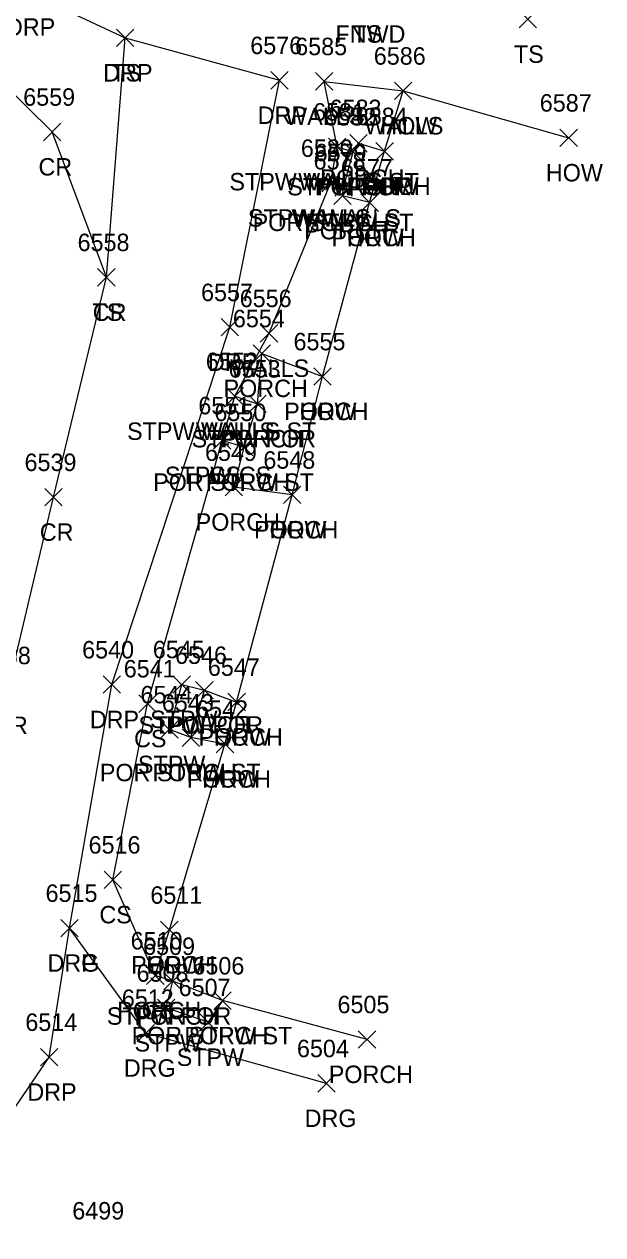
# Model space of a CAD drawing. Extents: x 1443912 to 1445411, y 621446 to 623693.
# Drawn here: x 1444682.3 to 1444748.6, y 622110.1 to 622248.9 of the extents above; entities that cross this region are included whole.
import ezdxf

# ---------------------------------------------------------------- set-up
doc = ezdxf.new("R2010")
doc.units = 0
for name, color, linetype in [('L_A', 7, 'Continuous'), ('L_I', 7, 'Continuous'), ('L_TIC', 7, 'Continuous'), ('LBC', 7, 'Continuous'), ('LBF', 7, 'Continuous'), ('LELB', 7, 'Continuous'), ('LWS', 7, 'Continuous'), ('P_A', 7, 'Continuous'), ('P_I', 7, 'Continuous'), ('P_TIC', 7, 'Continuous'), ('PRC', 7, 'Continuous'), ('R_A', 7, 'Continuous'), ('R_I', 7, 'Continuous'), ('R_TIC', 7, 'Continuous'), ('RDG', 7, 'Continuous'), ('RDP', 7, 'Continuous')]:
    doc.layers.add(name, color=color, linetype=linetype)

msp = doc.modelspace()

# ---------------------------------------------------------------- linework, layer by layer
at = {"layer": 'L_TIC'}
for points in [[(1444738.97, 622248.43), (1444740.97, 622250.43)], [(1444740.97, 622248.43), (1444738.97, 622250.43)], [(1444692.82, 622246.29), (1444694.82, 622248.29)], [(1444694.82, 622246.29), (1444692.82, 622248.29)], [(1444715.62, 622241.31), (1444717.62, 622243.31)], [(1444717.62, 622241.31), (1444715.62, 622243.31)], [(1444724.68, 622240.22), (1444726.68, 622242.22)], [(1444726.68, 622240.22), (1444724.68, 622242.22)], [(1444724.68, 622240.22), (1444726.68, 622242.22)], [(1444726.68, 622240.22), (1444724.68, 622242.22)], [(1444743.65, 622234.84), (1444745.65, 622236.84)], [(1444745.65, 622234.84), (1444743.65, 622236.84)], [(1444717.11, 622233.81), (1444719.11, 622235.81)], [(1444719.11, 622233.81), (1444717.11, 622235.81)], [(1444717.11, 622233.81), (1444719.11, 622235.81)], [(1444719.11, 622233.81), (1444717.11, 622235.81)], [(1444719.56, 622234.21), (1444721.56, 622236.21)], [(1444721.56, 622234.21), (1444719.56, 622236.21)], [(1444718.95, 622233.24), (1444720.95, 622235.24)], [(1444720.95, 622233.24), (1444718.95, 622235.24)], [(1444718.95, 622233.24), (1444720.95, 622235.24)], [(1444720.95, 622233.24), (1444718.95, 622235.24)], [(1444722.56, 622233.29), (1444724.56, 622235.29)], [(1444724.56, 622233.29), (1444722.56, 622235.29)], [(1444722.56, 622233.29), (1444724.56, 622235.29)], [(1444724.56, 622233.29), (1444722.56, 622235.29)], [(1444716.35, 622229.65), (1444718.35, 622231.65)], [(1444718.35, 622229.65), (1444716.35, 622231.65)], [(1444716.35, 622229.65), (1444718.35, 622231.65)], [(1444718.35, 622229.65), (1444716.35, 622231.65)], [(1444717.72, 622228.2), (1444719.72, 622230.2)], [(1444719.72, 622228.2), (1444717.72, 622230.2)], [(1444717.85, 622229.15), (1444719.85, 622231.15)], [(1444719.85, 622229.15), (1444717.85, 622231.15)], [(1444717.85, 622229.15), (1444719.85, 622231.15)], [(1444719.85, 622229.15), (1444717.85, 622231.15)], [(1444720.84, 622227.41), (1444722.84, 622229.41)], [(1444722.84, 622227.41), (1444720.84, 622229.41)], [(1444720.84, 622227.41), (1444722.84, 622229.41)], [(1444722.84, 622227.41), (1444720.84, 622229.41)], [(1444690.67, 622218.85), (1444692.67, 622220.85)], [(1444692.67, 622218.85), (1444690.67, 622220.85)], [(1444709.31, 622212.43), (1444711.31, 622214.43)], [(1444711.31, 622212.43), (1444709.31, 622214.43)], [(1444708.48, 622210.12), (1444710.48, 622212.12)], [(1444710.48, 622210.12), (1444708.48, 622212.12)], [(1444715.43, 622207.48), (1444717.43, 622209.48)], [(1444717.43, 622207.48), (1444715.43, 622209.48)], [(1444715.43, 622207.48), (1444717.43, 622209.48)], [(1444717.43, 622207.48), (1444715.43, 622209.48)], [(1444705.38, 622205.21), (1444707.38, 622207.21)], [(1444707.38, 622205.21), (1444705.38, 622207.21)], [(1444705.38, 622205.21), (1444707.38, 622207.21)], [(1444707.38, 622205.21), (1444705.38, 622207.21)], [(1444707.99, 622204.35), (1444709.99, 622206.35)], [(1444709.99, 622204.35), (1444707.99, 622206.35)], [(1444707.99, 622204.35), (1444709.99, 622206.35)], [(1444709.99, 622204.35), (1444707.99, 622206.35)], [(1444703.95, 622200.14), (1444705.95, 622202.14)], [(1444705.95, 622200.14), (1444703.95, 622202.14)], [(1444703.95, 622200.14), (1444705.95, 622202.14)], [(1444705.95, 622200.14), (1444703.95, 622202.14)], [(1444706.45, 622199.37), (1444708.45, 622201.37)], [(1444708.45, 622199.37), (1444706.45, 622201.37)], [(1444706.45, 622199.37), (1444708.45, 622201.37)], [(1444708.45, 622199.37), (1444706.45, 622201.37)], [(1444705.28, 622194.8), (1444707.28, 622196.8)], [(1444707.28, 622194.8), (1444705.28, 622196.8)], [(1444711.97, 622193.91), (1444713.97, 622195.91)], [(1444713.97, 622193.91), (1444711.97, 622195.91)], [(1444711.97, 622193.91), (1444713.97, 622195.91)], [(1444713.97, 622193.91), (1444711.97, 622195.91)], [(1444699.3, 622172.18), (1444701.3, 622174.18)], [(1444701.3, 622172.18), (1444699.3, 622174.18)], [(1444701.9, 622171.53), (1444703.9, 622173.53)], [(1444703.9, 622171.53), (1444701.9, 622173.53)], [(1444701.9, 622171.53), (1444703.9, 622173.53)], [(1444703.9, 622171.53), (1444701.9, 622173.53)], [(1444695.4, 622169.98), (1444697.4, 622171.98)], [(1444697.4, 622169.98), (1444695.4, 622171.98)], [(1444705.6, 622170.16), (1444707.6, 622172.16)], [(1444707.6, 622170.16), (1444705.6, 622172.16)], [(1444705.6, 622170.16), (1444707.6, 622172.16)], [(1444707.6, 622170.16), (1444705.6, 622172.16)], [(1444697.89, 622167.01), (1444699.89, 622169.01)], [(1444699.89, 622167.01), (1444697.89, 622169.01)], [(1444700.34, 622166.08), (1444702.34, 622168.08)], [(1444702.34, 622166.08), (1444700.34, 622168.08)], [(1444700.34, 622166.08), (1444702.34, 622168.08)], [(1444702.34, 622166.08), (1444700.34, 622168.08)], [(1444704.26, 622165.35), (1444706.26, 622167.35)], [(1444706.26, 622165.35), (1444704.26, 622167.35)], [(1444704.26, 622165.35), (1444706.26, 622167.35)], [(1444706.26, 622165.35), (1444704.26, 622167.35)], [(1444691.42, 622149.79), (1444693.42, 622151.79)], [(1444693.42, 622149.79), (1444691.42, 622151.79)], [(1444697.89, 622144.04), (1444699.89, 622146.04)], [(1444699.89, 622144.04), (1444697.89, 622146.04)], [(1444697.89, 622144.04), (1444699.89, 622146.04)], [(1444699.89, 622144.04), (1444697.89, 622146.04)], [(1444696.28, 622138.8), (1444698.28, 622140.8)], [(1444698.28, 622138.8), (1444696.28, 622140.8)], [(1444696.28, 622138.8), (1444698.28, 622140.8)], [(1444698.28, 622138.8), (1444696.28, 622140.8)], [(1444698.27, 622138.17), (1444700.27, 622140.17)], [(1444700.27, 622138.17), (1444698.27, 622140.17)], [(1444698.27, 622138.17), (1444700.27, 622140.17)], [(1444700.27, 622138.17), (1444698.27, 622140.17)], [(1444697.51, 622135.1), (1444699.51, 622137.1)], [(1444699.51, 622135.1), (1444697.51, 622137.1)], [(1444703.97, 622135.93), (1444705.97, 622137.93)], [(1444705.97, 622135.93), (1444703.97, 622137.93)], [(1444703.97, 622135.93), (1444705.97, 622137.93)], [(1444705.97, 622135.93), (1444703.97, 622137.93)], [(1444702.33, 622133.45), (1444704.33, 622135.45)], [(1444704.33, 622133.45), (1444702.33, 622135.45)], [(1444720.54, 622131.49), (1444722.54, 622133.49)], [(1444722.54, 622131.49), (1444720.54, 622133.49)]]:
    msp.add_lwpolyline(points, dxfattribs=at)
at = {"layer": 'LBC'}
msp.add_lwpolyline([(1444698.89, 622145.04), (1444705.26, 622166.35), (1444706.6, 622171.16), (1444712.97, 622194.91), (1444716.43, 622208.48), (1444721.84, 622228.41), (1444723.56, 622234.29), (1444725.68, 622241.22), (1444744.65, 622235.84)], dxfattribs=at)
at = {"layer": 'LBF'}
for points in [[(1444718.85, 622230.15), (1444717.35, 622230.65), (1444718.11, 622234.81), (1444719.95, 622234.24)], [(1444721.84, 622228.41), (1444718.72, 622229.2), (1444718.85, 622230.15), (1444719.95, 622234.24), (1444720.56, 622235.21), (1444723.56, 622234.29)], [(1444712.97, 622194.91), (1444706.28, 622195.8), (1444707.45, 622200.37), (1444708.99, 622205.35), (1444709.48, 622211.12), (1444716.43, 622208.48)], [(1444707.45, 622200.37), (1444704.95, 622201.14), (1444706.38, 622206.21), (1444708.99, 622205.35)], [(1444701.34, 622167.08), (1444698.89, 622168.01), (1444700.3, 622173.18), (1444702.9, 622172.53)], [(1444705.26, 622166.35), (1444701.34, 622167.08), (1444702.9, 622172.53), (1444706.6, 622171.16)], [(1444721.54, 622132.49), (1444704.97, 622136.93), (1444699.27, 622139.17), (1444697.28, 622139.8), (1444698.89, 622145.04)], [(1444704.97, 622136.93), (1444703.33, 622134.45), (1444698.51, 622136.1), (1444699.27, 622139.17)]]:
    msp.add_lwpolyline(points, dxfattribs=at)
at = {"layer": 'LELB'}
for points in [[(1444691.67, 622219.85), (1444693.82, 622247.29)], [(1444697.28, 622139.8), (1444692.42, 622150.79), (1444696.4, 622170.98), (1444704.95, 622201.14)]]:
    msp.add_lwpolyline(points, dxfattribs=at)
at = {"layer": 'LWS'}
for points in [[(1444718.11, 622234.81), (1444716.62, 622242.31), (1444725.68, 622241.22)], [(1444706.38, 622206.21), (1444710.31, 622213.43), (1444717.35, 622230.65)]]:
    msp.add_lwpolyline(points, dxfattribs=at)
at = {"layer": 'P_TIC'}
for points in [[(1444684.46, 622235.51), (1444686.46, 622237.51)], [(1444686.46, 622235.51), (1444684.46, 622237.51)], [(1444690.67, 622218.85), (1444692.67, 622220.85)], [(1444692.67, 622218.85), (1444690.67, 622220.85)], [(1444684.61, 622193.64), (1444686.61, 622195.64)], [(1444686.61, 622193.64), (1444684.61, 622195.64)]]:
    msp.add_lwpolyline(points, dxfattribs=at)
at = {"layer": 'PRC'}
msp.add_lwpolyline([(1444639.3, 622115.36), (1444651.52, 622117.06), (1444666.57, 622126.91), (1444676.18, 622135.08), (1444680.37, 622172.5), (1444685.61, 622194.64), (1444691.67, 622219.85), (1444685.46, 622236.51), (1444679.67, 622242.23), (1444674.58, 622242.76)], dxfattribs=at)
at = {"layer": 'R_TIC'}
for points in [[(1444692.82, 622246.29), (1444694.82, 622248.29)], [(1444694.82, 622246.29), (1444692.82, 622248.29)], [(1444710.52, 622241.43), (1444712.52, 622243.43)], [(1444712.52, 622241.43), (1444710.52, 622243.43)], [(1444710.52, 622241.43), (1444712.52, 622243.43)], [(1444712.52, 622241.43), (1444710.52, 622243.43)], [(1444704.83, 622213.12), (1444706.83, 622215.12)], [(1444706.83, 622213.12), (1444704.83, 622215.12)], [(1444691.29, 622172.16), (1444693.29, 622174.16)], [(1444693.29, 622172.16), (1444691.29, 622174.16)], [(1444686.44, 622144.25), (1444688.44, 622146.25)], [(1444688.44, 622144.25), (1444686.44, 622146.25)], [(1444686.44, 622144.25), (1444688.44, 622146.25)], [(1444688.44, 622144.25), (1444686.44, 622146.25)], [(1444695.18, 622132.21), (1444697.18, 622134.21)], [(1444697.18, 622132.21), (1444695.18, 622134.21)], [(1444684.12, 622129.46), (1444686.12, 622131.46)], [(1444686.12, 622129.46), (1444684.12, 622131.46)], [(1444684.12, 622129.46), (1444686.12, 622131.46)], [(1444686.12, 622129.46), (1444684.12, 622131.46)], [(1444715.9, 622126.45), (1444717.9, 622128.45)], [(1444717.9, 622126.45), (1444715.9, 622128.45)]]:
    msp.add_lwpolyline(points, dxfattribs=at)
at = {"layer": 'RDG'}
msp.add_lwpolyline([(1444716.9, 622127.45), (1444696.18, 622133.21), (1444687.44, 622145.25)], dxfattribs=at)
at = {"layer": 'RDP'}
for points in [[(1444679.89, 622261.63), (1444682.67, 622252.54), (1444693.82, 622247.29), (1444711.52, 622242.43)], [(1444685.12, 622130.46), (1444687.44, 622145.25), (1444692.29, 622173.16), (1444705.83, 622214.12), (1444711.52, 622242.43)], [(1444628.13, 622076.36), (1444639.53, 622096.95), (1444647.95, 622105.57), (1444668.49, 622111.67), (1444677.21, 622118.82), (1444685.12, 622130.46)]]:
    msp.add_lwpolyline(points, dxfattribs=at)

# ---------------------------------------------------------------- texts
at = {"layer": 'L_A'}
for s, p in [('FNWD', (1444717.92, 622246.74)), ('TS', (1444719.87, 622246.74)), ('TS', (1444738.38, 622244.43)), ('TS', (1444692.23, 622242.29)), ('WALLS', (1444712.16, 622237.31)), ('WALLS', (1444721.23, 622236.22)), ('HOW', (1444723.07, 622236.22)), ('HOW', (1444742.04, 622230.84)), ('STPW WALLS ST', (1444705.77, 622229.81)), ('STPW POR', (1444712.4, 622229.24)), ('WALLS', (1444713.65, 622229.81)), ('PORCH', (1444715.57, 622229.24)), ('PORCH', (1444716.18, 622230.21)), ('PORCH', (1444719.18, 622229.29)), ('HOW', (1444720.94, 622229.29)), ('STPW WALLS', (1444707.89, 622225.65)), ('POR STPW ST', (1444708.43, 622225.15)), ('WALLS', (1444712.89, 622225.65)), ('PORCH', (1444714.47, 622225.15)), ('PORCH', (1444714.34, 622224.2)), ('PORCH', (1444717.47, 622223.41)), ('HOW', (1444719.23, 622223.41)), ('TS', (1444690.08, 622214.85)), ('WALLS', (1444705.85, 622208.43)), ('PORCH', (1444705.1, 622206.12)), ('PORCH', (1444712.05, 622203.48)), ('HOW', (1444713.81, 622203.48)), ('STPW WALLS ST', (1444694.04, 622201.21)), ('STPW POR', (1444701.44, 622200.35)), ('WALLS', (1444701.92, 622201.21)), ('PORCH', (1444704.61, 622200.35)), ('STPW CS', (1444698.38, 622196.14)), ('CS', (1444703.39, 622196.14)), ('POR STPW ST', (1444697.03, 622195.37)), ('PORCH', (1444703.07, 622195.37)), ('PORCH', (1444701.9, 622190.8)), ('PORCH', (1444708.59, 622189.91)), ('HOW', (1444710.36, 622189.91)), ('STPW', (1444696.69, 622168.18)), ('STPW POR', (1444695.35, 622167.53)), ('PORCH', (1444698.52, 622167.53)), ('CS', (1444694.84, 622165.98)), ('PORCH', (1444702.23, 622166.16)), ('HOW', (1444703.99, 622166.16)), ('STPW', (1444695.29, 622163.01)), ('POR STPW ST', (1444690.92, 622162.08)), ('PORCH', (1444696.96, 622162.08)), ('PORCH', (1444700.88, 622161.35)), ('HOW', (1444702.64, 622161.35)), ('CS', (1444690.87, 622145.79)), ('PORCH', (1444694.51, 622140.04)), ('HOW', (1444696.27, 622140.04)), ('PORCH', (1444692.9, 622134.8)), ('CS', (1444695.72, 622134.8)), ('STPW POR', (1444691.72, 622134.17)), ('PORCH', (1444694.89, 622134.17)), ('POR STPW ST', (1444694.56, 622131.93)), ('STPW', (1444694.9, 622131.1)), ('PORCH', (1444700.6, 622131.93)), ('STPW', (1444699.73, 622129.45)), ('PORCH', (1444717.16, 622127.49))]:
    msp.add_text(s, height=2, dxfattribs=at).set_placement(p)
at = {"layer": 'L_I'}
for s, p in [('6585', (1444713.31, 622245.31)), ('6586', (1444722.32, 622244.22)), ('6586', (1444722.32, 622244.22)), ('6581', (1444715.36, 622237.81)), ('6581', (1444715.36, 622237.81)), ('6583', (1444717.25, 622238.21)), ('6587', (1444741.34, 622238.84)), ('6582', (1444716.65, 622237.24)), ('6582', (1444716.65, 622237.24)), ('6584', (1444720.25, 622237.29)), ('6584', (1444720.25, 622237.29)), ('6580', (1444713.96, 622233.65)), ('6580', (1444713.96, 622233.65)), ('6578', (1444715.42, 622232.2)), ('6579', (1444715.54, 622233.15)), ('6579', (1444715.54, 622233.15)), ('6577', (1444718.54, 622231.41)), ('6577', (1444718.54, 622231.41)), ('6558', (1444688.37, 622222.85)), ('6556', (1444706.95, 622216.43)), ('6554', (1444706.17, 622214.12)), ('6555', (1444713.12, 622211.48)), ('6555', (1444713.12, 622211.48)), ('6552', (1444703.07, 622209.21)), ('6552', (1444703.07, 622209.21)), ('6553', (1444705.68, 622208.35)), ('6553', (1444705.68, 622208.35)), ('6551', (1444702.21, 622204.14)), ('6551', (1444702.21, 622204.14)), ('6550', (1444704.05, 622203.37)), ('6550', (1444704.05, 622203.37)), ('6549', (1444702.97, 622198.8)), ('6548', (1444709.66, 622197.91)), ('6548', (1444709.66, 622197.91)), ('6545', (1444696.99, 622176.18)), ('6546', (1444699.54, 622175.53)), ('6546', (1444699.54, 622175.53)), ('6541', (1444693.66, 622173.98)), ('6547', (1444703.3, 622174.16)), ('6547', (1444703.3, 622174.16)), ('6544', (1444695.58, 622171.01)), ('6543', (1444698.03, 622170.08)), ('6543', (1444698.03, 622170.08)), ('6542', (1444701.95, 622169.35)), ('6542', (1444701.95, 622169.35)), ('6516', (1444689.63, 622153.79)), ('6511', (1444696.71, 622148.04)), ('6511', (1444696.71, 622148.04)), ('6510', (1444694.45, 622142.8)), ('6510', (1444694.45, 622142.8)), ('6509', (1444695.88, 622142.17)), ('6509', (1444695.88, 622142.17)), ('6508', (1444695.13, 622139.1)), ('6506', (1444701.53, 622139.93)), ('6506', (1444701.53, 622139.93)), ('6507', (1444699.95, 622137.45)), ('6505', (1444718.16, 622135.49))]:
    msp.add_text(s, height=2, dxfattribs=at).set_placement(p)
at = {"layer": 'P_A'}
for p in [(1444683.89, 622231.51), (1444690.11, 622214.85), (1444684.04, 622189.64), (1444678.8, 622167.5)]:
    msp.add_text('CR', height=2, dxfattribs=at).set_placement(p)
at = {"layer": 'P_I'}
for s, p in [('6559', (1444682.14, 622239.51)), ('6558', (1444688.37, 622222.85)), ('6539', (1444682.29, 622197.64)), ('6538', (1444677.06, 622175.5))]:
    msp.add_text(s, height=2, dxfattribs=at).set_placement(p)
at = {"layer": 'R_A'}
for s, p in [('DRP', (1444680.16, 622247.54)), ('DRP', (1444691.31, 622242.29)), ('DRP', (1444709.01, 622237.43)), ('DRP', (1444709.01, 622237.43)), ('DRP', (1444703.32, 622209.12)), ('DRP', (1444689.77, 622168.16)), ('DRG', (1444684.92, 622140.25)), ('DRP', (1444684.92, 622140.25)), ('DRG', (1444693.67, 622128.21)), ('DRP', (1444682.61, 622125.46)), ('DRP', (1444682.61, 622125.46)), ('DRG', (1444714.39, 622122.45))]:
    msp.add_text(s, height=2, dxfattribs=at).set_placement(p)
at = {"layer": 'R_I'}
for s, p in [('6576', (1444708.16, 622245.43)), ('6576', (1444708.16, 622245.43)), ('6557', (1444702.52, 622217.12)), ('6540', (1444688.89, 622176.16)), ('6515', (1444684.7, 622148.25)), ('6515', (1444684.7, 622148.25)), ('6512', (1444693.44, 622136.21)), ('6514', (1444682.38, 622133.46)), ('6514', (1444682.38, 622133.46)), ('6504', (1444713.51, 622130.45)), ('6499', (1444687.76, 622111.85))]:
    msp.add_text(s, height=2, dxfattribs=at).set_placement(p)

doc.saveas('drawing.dxf')
